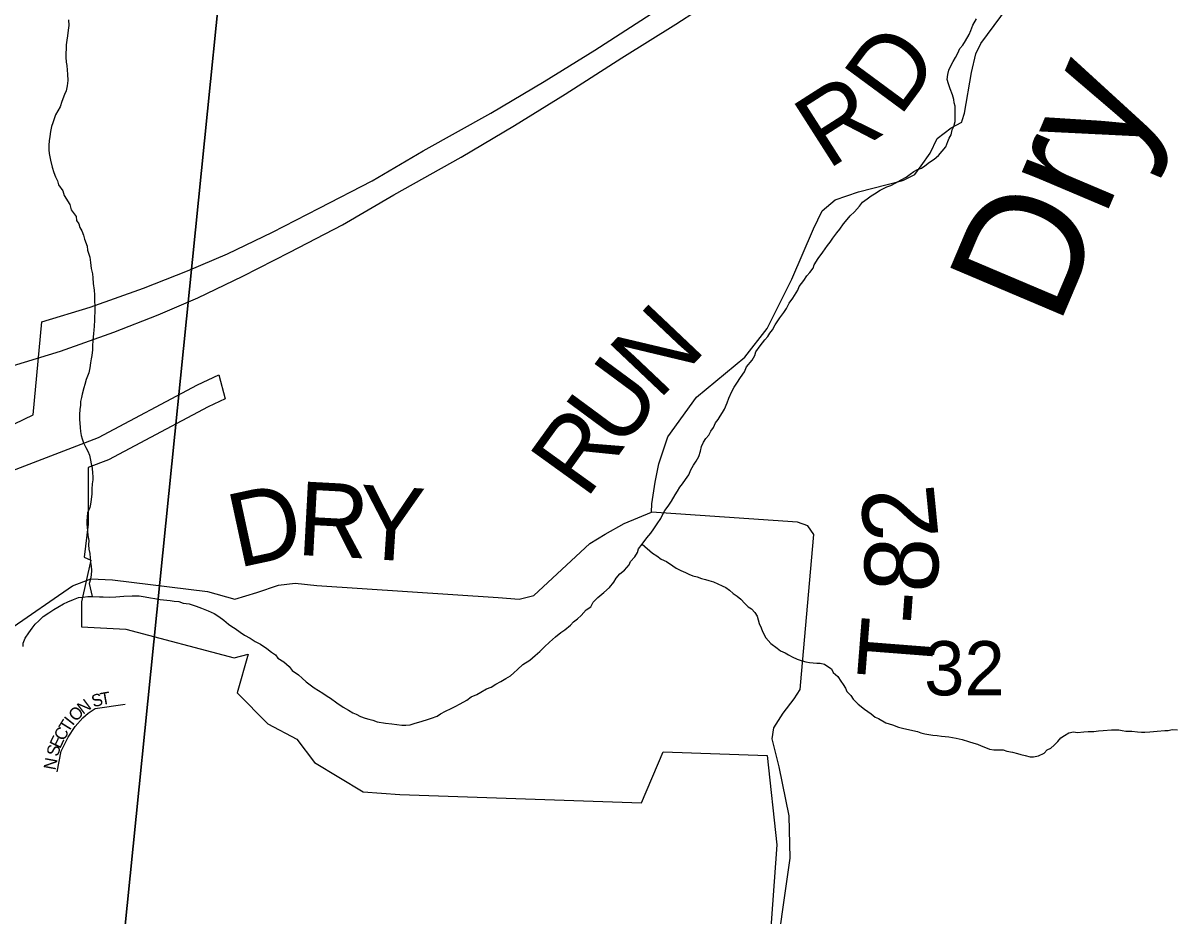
# Model space of a CAD drawing. Extents: x 0 to 34, y -4 to 22.
# Drawn here: x 5.601 to 6.227, y 18.151 to 18.636 of the extents above; entities that cross this region are included whole.
import ezdxf

# ---------------------------------------------------------------- set-up
doc = ezdxf.new("R2010")
doc.units = 0
for name, color, linetype in [('GM_X_City_Street', 7, 'Continuous'), ('GM_X_City_Street_Text', 7, 'Continuous'), ('GM_X_Corporation', 7, 'Continuous'), ('GM_X_Interstate_Route', 7, 'Continuous'), ('GM_X_Minor_River', 7, 'Continuous'), ('GM_X_Minor_River_Text', 7, 'Continuous'), ('GM_X_Section', 7, 'Continuous'), ('GM_X_Section_Text', 7, 'Continuous'), ('GM_X_Township_Road', 7, 'Continuous'), ('GM_X_Township_Road_Text', 7, 'Continuous')]:
    doc.layers.add(name, color=color, linetype=linetype)

msp = doc.modelspace()

# ---------------------------------------------------------------- linework, layer by layer
at = {"layer": 'GM_X_City_Street'}
msp.add_lwpolyline([(5.61971, 18.22961), (5.62186, 18.24069), (5.62563, 18.24832), (5.62945, 18.25418), (5.6337, 18.25881), (5.63645, 18.26133), (5.64041, 18.26395), (5.65662, 18.26622)], dxfattribs=at)
at = {"layer": 'GM_X_Corporation'}
for points in [[(4.94365, 18.27488), (5.1172, 18.32539), (5.31147, 18.36652), (5.47274, 18.35241), (5.4695, 18.34197), (5.5023, 18.33917), (5.51546, 18.37542), (5.53551, 18.3893), (5.60656, 18.42345), (5.61142, 18.47406), (5.63758, 18.48201), (5.66648, 18.4923), (5.69054, 18.50164), (5.71218, 18.51103), (5.73656, 18.52277), (5.76204, 18.53582), (5.79078, 18.55066), (5.81848, 18.56687), (5.85512, 18.58742), (5.88418, 18.60466), (5.91163, 18.62168), (5.94235, 18.64129)], [(5.595, 18.39314), (5.64218, 18.41125), (5.69598, 18.43986), (5.70746, 18.44521), (5.71094, 18.4322), (5.70164, 18.42786), (5.64748, 18.39907), (5.63653, 18.39487), (5.63653, 18.36407), (5.63432, 18.34607), (5.63803, 18.34457), (5.63281, 18.32196), (5.63281, 18.30823), (5.65704, 18.30696), (5.71577, 18.29152), (5.7234, 18.29343), (5.71737, 18.27241), (5.73415, 18.25562), (5.74981, 18.2473), (5.75936, 18.23463), (5.78587, 18.21869), (5.80581, 18.21731), (5.93706, 18.21273), (5.94884, 18.24047), (6.00533, 18.23849), (6.01044, 18.18996), (6.00677, 18.13756)]]:
    msp.add_lwpolyline(points, dxfattribs=at)
at = {"layer": 'GM_X_Interstate_Route'}
msp.add_lwpolyline([(5.58974, 18.44825), (5.59536, 18.45015), (5.62153, 18.4581), (5.65043, 18.46839), (5.67448, 18.47773), (5.69613, 18.48713), (5.72051, 18.49886), (5.74599, 18.51191), (5.77473, 18.52675), (5.80243, 18.54296), (5.83907, 18.56351), (5.86813, 18.58075), (5.89557, 18.59777), (5.9263, 18.61738), (5.95565, 18.63569), (5.99101, 18.65867), (6.02743, 18.68136), (6.05663, 18.70015)], dxfattribs=at)
at = {"layer": 'GM_X_Minor_River'}
for points in [[(5.62579, 18.63799), (5.62596, 18.63505), (5.62561, 18.63239), (5.62524, 18.62946), (5.62489, 18.62707), (5.62454, 18.62441), (5.62448, 18.62254), (5.62439, 18.61987), (5.62432, 18.61774), (5.6245, 18.61506), (5.62497, 18.61318), (5.62516, 18.61076), (5.62536, 18.60862), (5.62551, 18.60514), (5.62514, 18.60222), (5.62452, 18.59956), (5.62365, 18.59745), (5.62219, 18.59376), (5.62129, 18.59085), (5.61873, 18.58639), (5.61812, 18.58427), (5.61725, 18.58216), (5.61664, 18.58004), (5.61602, 18.57739), (5.61566, 18.57473), (5.61532, 18.57233), (5.61524, 18.56993), (5.61516, 18.56753), (5.61535, 18.56539), (5.61604, 18.56189), (5.61699, 18.55812), (5.61796, 18.55515), (5.61869, 18.55273), (5.61995, 18.55055), (5.62042, 18.5484), (5.62272, 18.54512), (5.62345, 18.5427), (5.6265, 18.53779), (5.62721, 18.53483), (5.63003, 18.53127), (5.63023, 18.52913), (5.63151, 18.52722), (5.63198, 18.52534), (5.63299, 18.52344), (5.63398, 18.521), (5.63445, 18.51885), (5.63593, 18.51506), (5.63612, 18.51292), (5.63734, 18.50914), (5.63778, 18.50619), (5.63821, 18.50297), (5.63891, 18.50001), (5.63911, 18.49787), (5.63928, 18.49492), (5.63969, 18.49117), (5.63988, 18.48876), (5.64003, 18.48528), (5.64021, 18.48261), (5.64009, 18.47887)], [(5.98355, 18.43008), (5.98443, 18.43246), (5.98616, 18.43615), (5.98731, 18.43852), (5.98872, 18.44061), (5.9907, 18.44375), (5.99294, 18.44689), (5.9941, 18.44952), (5.99717, 18.45317), (5.9986, 18.4558), (5.99919, 18.45765), (6.00145, 18.46105), (6.00396, 18.46418), (6.00563, 18.466), (6.00676, 18.46783), (6.00816, 18.46966), (6.00959, 18.47229), (6.01213, 18.47622), (6.01437, 18.47909), (6.01578, 18.48118), (6.01721, 18.48408), (6.01918, 18.48695), (6.022, 18.49114), (6.02261, 18.49326), (6.02512, 18.49639), (6.02681, 18.49901), (6.02848, 18.50083), (6.03017, 18.50318), (6.03076, 18.50503), (6.03302, 18.50843), (6.03554, 18.51183), (6.03808, 18.51549), (6.03948, 18.51732), (6.04089, 18.51941), (6.04312, 18.52228), (6.0448, 18.52437), (6.04677, 18.52724), (6.04872, 18.52959), (6.0504, 18.53167), (6.05261, 18.53374), (6.05539, 18.53686), (6.05707, 18.53895), (6.05954, 18.54074), (6.06174, 18.54254), (6.06365, 18.54355), (6.06667, 18.5456), (6.07021, 18.54736), (6.07237, 18.54809), (6.0751, 18.54961), (6.0781, 18.55112), (6.08083, 18.55264), (6.08302, 18.55418), (6.08495, 18.55572), (6.08686, 18.55673), (6.08903, 18.55746), (6.09094, 18.55874), (6.09342, 18.5608), (6.09589, 18.56233), (6.09836, 18.56439), (6.10032, 18.56674), (6.10227, 18.56908), (6.10344, 18.57198), (6.10403, 18.57383), (6.10517, 18.57567), (6.10579, 18.57832), (6.10665, 18.58016), (6.10728, 18.58282), (6.10737, 18.58548), (6.10744, 18.58762), (6.10729, 18.5911), (6.10681, 18.59298), (6.10661, 18.59486), (6.10588, 18.59728), (6.10465, 18.60053), (6.10367, 18.60323), (6.10294, 18.60566), (6.1033, 18.60832), (6.10391, 18.6107), (6.10506, 18.61307), (6.10621, 18.61544), (6.10762, 18.61753), (6.10877, 18.6199), (6.10993, 18.62254), (6.1116, 18.62436), (6.11302, 18.62672), (6.11501, 18.63013), (6.11588, 18.63224), (6.11705, 18.63514), (6.11903, 18.63855)], [(5.64009, 18.47887), (5.64003, 18.477), (5.63996, 18.47487), (5.63985, 18.47167), (5.63951, 18.46954), (5.63945, 18.46767), (5.63906, 18.46394), (5.63896, 18.46101), (5.63889, 18.45887), (5.63852, 18.45568), (5.63819, 18.45382), (5.63785, 18.45169), (5.6375, 18.44903), (5.63687, 18.44638), (5.63541, 18.44268), (5.63479, 18.44003), (5.63419, 18.43818), (5.63327, 18.43474), (5.63294, 18.43288), (5.63234, 18.43076), (5.63227, 18.42862), (5.63193, 18.4265), (5.63183, 18.42356), (5.63175, 18.42089), (5.63195, 18.41902), (5.63214, 18.41661), (5.63233, 18.41446), (5.6328, 18.41231), (5.63327, 18.41043), (5.63401, 18.40827), (5.63527, 18.40582), (5.63627, 18.40366), (5.63726, 18.40149), (5.63771, 18.3988), (5.63819, 18.39692), (5.63864, 18.3945), (5.63882, 18.39182), (5.63903, 18.38995), (5.63897, 18.38808), (5.63863, 18.38595), (5.63853, 18.38302), (5.63845, 18.38062), (5.63808, 18.37742), (5.63773, 18.37503), (5.6374, 18.37317), (5.63623, 18.37027), (5.63589, 18.36787), (5.63583, 18.366), (5.63576, 18.36414), (5.63597, 18.36226), (5.63617, 18.36038), (5.63636, 18.35797), (5.63681, 18.35529), (5.63673, 18.35289), (5.63692, 18.35048), (5.63737, 18.34806), (5.63756, 18.34565), (5.63775, 18.34324), (5.63822, 18.34135), (5.63841, 18.33894), (5.63807, 18.33655), (5.63772, 18.33416), (5.6371, 18.33177), (5.63875, 18.32477)], [(5.76636, 18.27062), (5.7682, 18.26949), (5.7716, 18.26698), (5.77501, 18.26474), (5.7779, 18.26305), (5.78026, 18.26164), (5.78211, 18.26078), (5.78448, 18.25964), (5.78687, 18.25876), (5.78899, 18.25816), (5.79111, 18.25756), (5.79349, 18.25669), (5.79803, 18.25602), (5.8015, 18.25564), (5.80416, 18.25529), (5.80683, 18.25494), (5.80897, 18.25488), (5.81139, 18.25507), (5.81356, 18.2558), (5.81788, 18.25701), (5.82086, 18.25798), (5.82303, 18.25872), (5.82601, 18.25969), (5.82793, 18.26097), (5.83066, 18.26249), (5.83365, 18.264), (5.83583, 18.265), (5.83856, 18.26652), (5.84211, 18.26855), (5.84458, 18.27034), (5.84757, 18.27158), (5.84975, 18.27285), (5.85276, 18.27463), (5.85547, 18.27562), (5.85793, 18.27714), (5.86066, 18.27866), (5.86339, 18.28018), (5.86585, 18.28171), (5.86778, 18.28325), (5.86971, 18.28506), (5.87249, 18.28791), (5.87631, 18.2902), (5.87935, 18.29278), (5.88183, 18.29484), (5.88432, 18.29743), (5.88709, 18.30002), (5.89039, 18.30286), (5.89315, 18.30518), (5.89535, 18.30671), (5.89838, 18.30929), (5.90005, 18.31111), (5.90224, 18.31264), (5.90417, 18.31445), (5.90696, 18.31757), (5.90942, 18.3191), (5.91084, 18.32173), (5.91334, 18.32432), (5.91664, 18.32689), (5.91968, 18.32973), (5.92192, 18.3326), (5.92333, 18.3347), (5.92528, 18.33704), (5.92776, 18.3391), (5.93027, 18.34196), (5.93113, 18.34381), (5.93336, 18.34641), (5.93478, 18.34877), (5.93538, 18.35062), (5.93734, 18.35323), (5.93986, 18.35663), (5.94209, 18.35923), (5.94378, 18.36158), (5.94547, 18.3642), (5.94744, 18.36708), (5.94859, 18.36945), (5.94973, 18.37155), (5.95142, 18.3739), (5.95338, 18.37652), (5.95537, 18.37993), (5.95651, 18.38203), (5.95792, 18.38412), (5.95932, 18.38595), (5.961, 18.3883), (5.96269, 18.39092), (5.96385, 18.39356), (5.96528, 18.39618), (5.96669, 18.39828), (5.96811, 18.4009), (5.96902, 18.40382), (5.96963, 18.4062), (5.97078, 18.40857), (5.97192, 18.41067), (5.97359, 18.41249), (5.97473, 18.41459), (5.97614, 18.41669), (5.97729, 18.41906), (5.97869, 18.42088), (5.97982, 18.42272), (5.98096, 18.42482), (5.98209, 18.42665), (5.98355, 18.43008)], [(5.93734, 18.35323), (5.94307, 18.34825), (5.94543, 18.34684), (5.94779, 18.34516), (5.95069, 18.34374), (5.9541, 18.3415), (5.95593, 18.3401), (5.9583, 18.33896), (5.96094, 18.33781), (5.96279, 18.33696), (5.9649, 18.33609), (5.96729, 18.33548), (5.96967, 18.33461), (5.9718, 18.33401), (5.97365, 18.33341), (5.97605, 18.33281), (5.97842, 18.33167), (5.98079, 18.33052), (5.98291, 18.32966), (5.98474, 18.32826), (5.98681, 18.32633), (5.98891, 18.32493), (5.991, 18.32326), (5.99307, 18.32106), (5.99488, 18.31914), (5.99672, 18.31801), (5.99853, 18.31609), (5.99981, 18.31418), (6.00101, 18.31013), (6.00201, 18.3077), (6.00275, 18.3058), (6.00451, 18.30228), (6.00735, 18.29925), (6.01075, 18.29674), (6.01258, 18.29535), (6.01496, 18.29421), (6.01679, 18.29308), (6.0189, 18.29195), (6.02154, 18.2908), (6.02419, 18.28992), (6.02631, 18.28932), (6.02818, 18.28899), (6.03219, 18.2886), (6.03406, 18.28854), (6.03645, 18.28794), (6.03829, 18.28681), (6.04012, 18.28542), (6.04113, 18.28352), (6.04373, 18.2813), (6.04526, 18.27885), (6.04653, 18.27694), (6.04781, 18.27503), (6.04855, 18.27314), (6.05062, 18.27094), (6.0519, 18.26903), (6.05476, 18.26627), (6.05815, 18.26349), (6.05999, 18.26237), (6.06181, 18.26098), (6.0639, 18.25931), (6.06575, 18.25845), (6.06969, 18.25619), (6.07155, 18.2556), (6.07341, 18.25501), (6.07658, 18.25384), (6.07871, 18.25324), (6.08269, 18.25232), (6.08695, 18.25139), (6.08881, 18.25079), (6.09093, 18.25019), (6.09306, 18.24986), (6.09519, 18.24953), (6.09759, 18.24919), (6.09999, 18.24885), (6.104, 18.24846), (6.10586, 18.24813), (6.108, 18.2478), (6.11119, 18.24717), (6.11463, 18.24599), (6.11755, 18.2451), (6.11941, 18.24451), (6.12152, 18.24364), (6.12391, 18.24277), (6.12602, 18.2419), (6.12842, 18.24156), (6.13083, 18.24149), (6.13351, 18.2414), (6.13536, 18.24081), (6.13855, 18.24018), (6.14121, 18.23956), (6.14307, 18.23897), (6.14546, 18.23836), (6.14812, 18.23775), (6.14999, 18.23769), (6.15269, 18.23814), (6.15568, 18.23965), (6.15735, 18.24147), (6.15926, 18.24248), (6.16119, 18.24402), (6.16313, 18.2461), (6.1648, 18.24792)], [(5.60115, 18.29762), (5.60121, 18.29948), (5.60237, 18.30212), (5.60434, 18.305), (5.60603, 18.30762), (5.60771, 18.3097), (5.60964, 18.31151), (5.61213, 18.31384), (5.61515, 18.31589), (5.61788, 18.31767), (5.62007, 18.31894), (5.62308, 18.32072), (5.62553, 18.32198), (5.62852, 18.32322), (5.63123, 18.3242), (5.63365, 18.3244), (5.63634, 18.32485), (5.63875, 18.32477), (5.64276, 18.32465), (5.64464, 18.32459), (5.64785, 18.32449), (5.6516, 18.32464), (5.6559, 18.32505), (5.66046, 18.32517), (5.66234, 18.32512), (5.66421, 18.32506), (5.66741, 18.32469), (5.67034, 18.32407), (5.67274, 18.32373), (5.67567, 18.3231), (5.68101, 18.32267), (5.68314, 18.32234), (5.68581, 18.32199), (5.68819, 18.32111), (5.69139, 18.32074), (5.69511, 18.31956), (5.69801, 18.3184), (5.70172, 18.31696), (5.70488, 18.31552), (5.70751, 18.31384), (5.71012, 18.31189), (5.71273, 18.30967), (5.71457, 18.30854), (5.7164, 18.30742), (5.71902, 18.30547), (5.72137, 18.30379), (5.72453, 18.30209), (5.72716, 18.30041), (5.73006, 18.29898), (5.73346, 18.29647), (5.73607, 18.29452), (5.73817, 18.29312), (5.73945, 18.29122), (5.74286, 18.28924), (5.74573, 18.28675), (5.74726, 18.28456), (5.75067, 18.28232), (5.75275, 18.28038), (5.75483, 18.27845), (5.75927, 18.27511), (5.764, 18.27229), (5.76636, 18.27062)], [(6.1648, 18.24792), (6.16672, 18.2492), (6.16918, 18.25072), (6.1716, 18.25118), (6.17374, 18.25085), (6.17723, 18.25128), (6.17965, 18.25147), (6.18259, 18.25138), (6.18529, 18.25183), (6.18771, 18.25203), (6.19227, 18.25242), (6.19441, 18.25235), (6.19629, 18.2523), (6.19815, 18.25197), (6.20002, 18.25165), (6.20323, 18.25155), (6.20643, 18.25118), (6.20857, 18.25112), (6.21045, 18.25106), (6.21313, 18.25124), (6.21501, 18.25145), (6.21716, 18.25165), (6.2212, 18.25206), (6.22307, 18.252), (6.22523, 18.25247), (6.22817, 18.25238)]]:
    msp.add_lwpolyline(points, dxfattribs=at)
at = {"layer": 'GM_X_Section'}
for points in [[(4.99815, 18.79148), (5.71418, 18.71571), (5.63665, 17.94928), (4.91493, 18.01957), (4.99198, 18.73294)], [(5.71418, 18.71571), (6.41744, 18.64125), (6.34502, 17.8912), (5.93259, 17.93493), (5.63665, 17.94928)]]:
    msp.add_lwpolyline(points, close=True, dxfattribs=at)
at = {"layer": 'GM_X_Township_Road'}
for points in [[(6.11119, 18.58335), (6.11237, 18.58734), (6.11624, 18.60948), (6.11856, 18.61961), (6.12134, 18.62519), (6.13588, 18.64475), (6.14921, 18.67129), (6.16324, 18.69246), (6.18643, 18.71616), (6.20925, 18.73451)], [(6.08883, 18.55871), (6.09377, 18.5657), (6.09766, 18.57367), (6.10526, 18.57943), (6.11095, 18.58254), (6.11119, 18.58335)], [(6.07828, 18.55069), (6.07931, 18.55096), (6.08553, 18.55406), (6.08883, 18.55871)], [(5.9424, 18.37053), (5.94262, 18.37521), (5.94452, 18.38692), (5.94635, 18.39687), (5.95133, 18.4115), (5.96684, 18.43301), (5.99323, 18.45472), (6.00529, 18.47031), (6.01862, 18.49711), (6.03036, 18.52448), (6.03508, 18.5343), (6.04215, 18.54034), (6.05482, 18.54468), (6.07828, 18.55069)], [(5.55859, 18.28272), (5.62801, 18.33052), (5.63799, 18.33437), (5.64977, 18.33391), (5.70126, 18.32751), (5.71618, 18.32342), (5.72818, 18.32693), (5.73989, 18.33102), (5.74896, 18.33205), (5.76067, 18.33073), (5.85914, 18.32429), (5.87056, 18.32342), (5.8786, 18.32532), (5.90894, 18.35363), (5.91733, 18.35858), (5.92762, 18.36439), (5.9424, 18.37053)], [(6.02396, 18.28261), (6.03064, 18.35839), (6.02727, 18.36322), (6.02171, 18.36526), (5.9424, 18.37053)], [(5.90214, 17.71915), (5.9132, 17.83062), (5.91531, 17.84569), (5.92088, 17.85658), (5.98848, 17.93305), (5.99127, 17.94647), (5.99507, 17.98268), (6.00481, 18.07738), (6.00874, 18.11915), (6.01768, 18.18267), (6.01728, 18.20569), (6.01185, 18.23228), (6.00795, 18.24747), (6.00898, 18.25347), (6.01395, 18.26137), (6.01995, 18.26913), (6.02323, 18.27426), (6.02396, 18.28261)]]:
    msp.add_lwpolyline(points, dxfattribs=at)

# ---------------------------------------------------------------- texts
at = {"layer": 'GM_X_City_Street_Text'}
for s, rotation, p in [('S', 15.54751, (5.63937, 18.2645)), ('T', 10.02381, (5.64372, 18.26572)), ('O', 45.91183, (5.62983, 18.25641)), ('N', 36.93547, (5.63371, 18.26044)), ('T', 58.17415, (5.62577, 18.25042)), ('I', 51.66107, (5.62813, 18.25424)), ('C', 60.6105, (5.62322, 18.24588)), ('E', 64.40037, (5.62124, 18.24175)), ('S', 75.16186, (5.62016, 18.23752)), ('N', 79.24739, (5.61876, 18.23015))]:
    msp.add_text(s, height=0.00667, rotation=rotation, dxfattribs=at).set_placement(p)
at = {"layer": 'GM_X_Minor_River_Text'}
msp.add_text('Dry', height=0.066668, rotation=67.04091, dxfattribs=at).set_placement((6.16327, 18.47068))
at = {"layer": 'GM_X_Section_Text'}
msp.add_text('32', height=0.029444, rotation=0.00001, dxfattribs=at).set_placement((6.09051, 18.2711))
at = {"layer": 'GM_X_Township_Road_Text'}
for s, rotation, p in [('D', 53.56795, (6.07716, 18.58468)), ('R', 32.56099, (6.03803, 18.55631)), ('N', 46.5405, (5.94625, 18.43093)), ('U', 53.53152, (5.92615, 18.40361)), ('R', 54.21912, (5.90702, 18.37706)), ('D', 12.16371, (5.71775, 18.34025)), ('R', 356.9386, (5.74937, 18.34744)), ('Y', 356.27074, (5.78205, 18.34569)), ('2', 95.64557, (6.09841, 18.35704)), ('8', 87.72669, (6.09761, 18.3264)), ('-', 85.94223, (6.09637, 18.30866)), ('T', 85.53423, (6.09402, 18.27852))]:
    msp.add_text(s, height=0.04, rotation=rotation, dxfattribs=at).set_placement(p)

doc.saveas('drawing.dxf')
